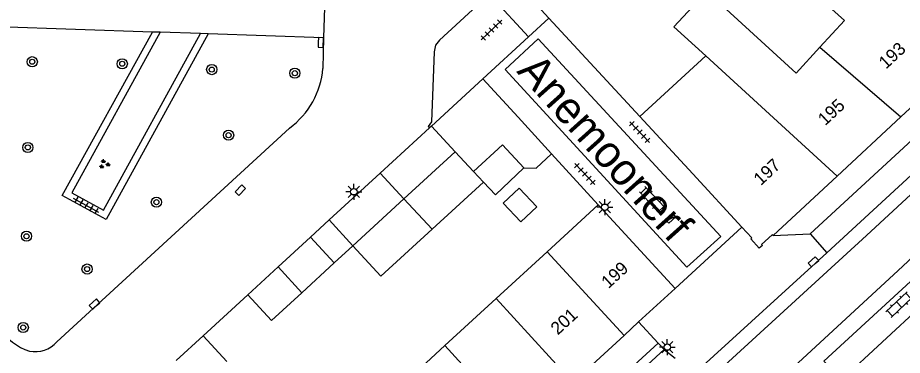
# Model space of a CAD drawing. Extents: x 132998 to 136004, y 396998 to 398512.
# Drawn here: x 134747.3 to 134816.7, y 397154.4 to 397180.9 of the extents above; entities that cross this region are included whole.
import ezdxf

# ---------------------------------------------------------------- set-up
doc = ezdxf.new("R2010")
doc.units = 0
for name, color, linetype in [('gg-afsc-erfafscheiding', 7, 'Continuous'), ('gg-afsc-muur', 7, 'Continuous'), ('gg-anno-huisnummerreeks BGT', 7, 'Continuous'), ('gg-anno-openbare ruimte label', 7, 'Continuous'), ('gg-bbg-bijgebouw', 7, 'Continuous'), ('gg-bbg-gedigitaliseerde bebouwing', 7, 'Continuous'), ('gg-bbg-gedigitaliseerde bijgebouw', 7, 'Continuous'), ('gg-bbg-hoofdgebouw', 7, 'Continuous'), ('gg-bbg-luifel en loopbrug', 7, 'Continuous'), ('gg-bbg-tussenscheiding', 7, 'Continuous'), ('gg-knt-verharding', 7, 'Continuous'), ('gg-knt-verharding nz', 7, 'Continuous'), ('gt-grn-weggrens', 7, 'Continuous'), ('gt-symb-boom', 7, 'Continuous'), ('gt-symb-groenvak', 7, 'Continuous'), ('gt-symb-klinker verharding', 7, 'Continuous'), ('gt-symb-kolk', 7, 'Continuous'), ('gt-symb-kolk center center', 7, 'Continuous'), ('gt-symb-lichtmast', 7, 'Continuous'), ('gt-symb-tegel verharding', 7, 'Continuous')]:
    doc.layers.add(name, color=color, linetype=linetype)

# ---------------------------------------------------------------- blocks, each defined once
blk = doc.blocks.new('gt0-KOLK')
at = {"layer": 'gt-symb-kolk'}
blk.add_lwpolyline([(0, 0), (0.375, 0), (0.375, 0.4), (-0.375, 0.4), (-0.375, 0), (0, 0)], dxfattribs=at)
blk = doc.blocks.new('gt0-KL1')
at = {"layer": 'gt-symb-klinker verharding'}
for p, q in [((-1.15, 0.3), (1.15, 0.3)), ((-1, -0.3), (-1, 0.3)), ((-0.5, 0.3), (-0.5, 0.45)), ((0, -0.3), (0, 0.3)), ((0.5, 0.3), (0.5, 0.45)), ((1, -0.3), (1, 0.3)), ((-1.15, -0.3), (1.15, -0.3)), ((-0.5, -0.45), (-0.5, -0.3)), ((0.5, -0.45), (0.5, -0.3))]:
    blk.add_line(p, q, dxfattribs=at)
blk = doc.blocks.new('gt0-TEG1')
at = {"layer": 'gt-symb-tegel verharding'}
for p, q in [((-1.125, 0), (1.125, 0)), ((-0.9, -0.25), (-0.9, 0.25)), ((-0.45, -0.25), (-0.45, 0.25)), ((0, -0.25), (0, 0.25)), ((0.45, -0.25), (0.45, 0.25)), ((0.9, -0.25), (0.9, 0.25))]:
    blk.add_line(p, q, dxfattribs=at)
blk = doc.blocks.new('gt0-LMAST')
at = {"layer": 'gt-symb-lichtmast'}
for p, q in [((-0.182, 0.173), (-0.447, 0.438)), ((-0.005, 0.246), (-0.005, 0.621)), ((0.172, 0.173), (0.437, 0.438)), ((-0.255, -0.004), (-0.63, -0.004)), ((-0.182, -0.181), (-0.447, -0.446)), ((-0.005, -0.254), (-0.005, -0.629)), ((0.437, -0.446), (0.172, -0.181)), ((0.245, -0.004), (0.62, -0.004))]:
    blk.add_line(p, q, dxfattribs=at)
blk.add_circle((-0.005, -0.004), 0.25, dxfattribs=at)
blk = doc.blocks.new('gt0-KOLKCC')
at = {"layer": 'gt-symb-kolk center center'}
blk.add_lwpolyline([(-0.375, 0.2), (0.375, 0.2), (0.375, -0.2), (-0.375, -0.2)], close=True, dxfattribs=at)
blk = doc.blocks.new('gt0-BOOM')
at = {"layer": 'gt-symb-boom'}
for radius in [0.4, 0.2]:
    blk.add_circle((0, 0), radius, dxfattribs=at)
blk = doc.blocks.new('gt0-GRVAK')
at = {"layer": 'gt-symb-groenvak'}
for p, q in [((-0.11, 0.189), (-0.228, 0.24)), ((-0.182, 0.153), (0.088, 0.153)), ((-0.091, 0.211), (-0.156, 0.322)), ((-0.047, 0.214), (-0.047, 0.393)), ((-0.004, 0.211), (0.061, 0.322)), ((0.015, 0.189), (0.133, 0.24)), ((0.262, -0.052), (0.197, 0.059)), ((0.305, -0.049), (0.305, 0.13)), ((0.349, -0.052), (0.414, 0.059)), ((-0.245, -0.228), (-0.363, -0.177)), ((-0.318, -0.264), (-0.047, -0.264)), ((-0.226, -0.206), (-0.291, -0.095)), ((-0.183, -0.203), (-0.183, -0.024)), ((-0.139, -0.206), (-0.074, -0.095)), ((-0.12, -0.228), (-0.002, -0.177)), ((0.243, -0.074), (0.125, -0.023)), ((0.17, -0.11), (0.441, -0.11)), ((0.368, -0.074), (0.486, -0.023))]:
    blk.add_line(p, q, dxfattribs=at)

msp = doc.modelspace()

# ---------------------------------------------------------------- linework, layer by layer
at = {"layer": 'gg-afsc-erfafscheiding'}
msp.add_line((134765.33, 397159.11), (134761.83, 397155.9), dxfattribs=at)
at = {"layer": 'gg-afsc-muur'}
msp.add_line((134792.82, 397166.19), (134789.151, 397170.197), dxfattribs=at)
at = {"layer": 'gg-bbg-bijgebouw'}
for p, q in [((134783.76, 397176.08), (134779.727, 397172.368)), ((134786.53, 397173.06), (134783.76, 397176.08)), ((134786.53, 397173.06), (134789.151, 397170.197)), ((134779.579, 397172.231), (134775.722, 397168.679)), ((134779.727, 397172.368), (134779.579, 397172.231)), ((134775.722, 397168.679), (134771.717, 397164.991)), ((134777.582, 397166.654), (134773.577, 397162.965)), ((134770.249, 397163.64), (134767.712, 397161.304)), ((134772.112, 397161.616), (134769.572, 397159.278)), ((134767.712, 397161.304), (134765.33, 397159.11)), ((134759.71, 397153.954), (134761.83, 397155.9)), ((134763.687, 397153.872), (134761.83, 397155.9))]:
    msp.add_line(p, q, dxfattribs=at)
msp.add_lwpolyline([(134769.572, 397159.278), (134767.193, 397157.087), (134765.33, 397159.11)], dxfattribs=at)
at = {"layer": 'gg-bbg-gedigitaliseerde bebouwing'}
for p, q in [((134812.126, 397180.652), (134807.662, 397184.732)), ((134810.2, 397178.549), (134812.126, 397180.652)), ((134796.092, 397173.111), (134801.248, 397177.868)), ((134788.809, 397162.503), (134792.82, 397166.19)), ((134784.801, 397158.82), (134788.809, 397162.503)), ((134780.792, 397155.136), (134784.801, 397158.82)), ((134776.784, 397151.452), (134780.792, 397155.136))]:
    msp.add_line(p, q, dxfattribs=at)
msp.add_lwpolyline([(134801.248, 397177.868), (134798.754, 397180.152), (134801.329, 397182.964), (134808.354, 397176.532), (134810.2, 397178.549)], dxfattribs=at)
at = {"layer": 'gg-bbg-gedigitaliseerde bijgebouw'}
for p, q in [((134781.604, 397170.34), (134777.582, 397166.654)), ((134783.042, 397168.787), (134781.604, 397170.34)), ((134773.577, 397162.965), (134771.717, 397164.991)), ((134772.112, 397161.616), (134770.249, 397163.64))]:
    msp.add_line(p, q, dxfattribs=at)
for points in [[(134783.042, 397168.787), (134785.305, 397170.884), (134786.982, 397169.073)], [(134786.982, 397169.073), (134787.948, 397169.062), (134789.151, 397170.197)]]:
    msp.add_lwpolyline(points, dxfattribs=at)
at = {"layer": 'gg-bbg-hoofdgebouw'}
for p, q in [((134821.099, 397177.324), (134816.559, 397173.098)), ((134800.247, 397168.607), (134796.092, 397173.111)), ((134816.559, 397173.098), (134811.551, 397168.435)), ((134800.247, 397168.607), (134804.089, 397164.422)), ((134811.551, 397168.435), (134806.53, 397163.76)), ((134792.82, 397166.19), (134798.85, 397159.61)), ((134798.85, 397159.61), (134795.988, 397156.982)), ((134795.988, 397156.982), (134794.842, 397155.931)), ((134794.842, 397155.931), (134790.832, 397152.249))]:
    msp.add_line(p, q, dxfattribs=at)
msp.add_lwpolyline([(134806.53, 397163.76), (134806.463, 397163.832), (134805.624, 397163.066), (134805.695, 397162.982), (134805.451, 397162.775), (134804.792, 397163.509), (134804.852, 397163.591), (134804.089, 397164.422)], dxfattribs=at)
at = {"layer": 'gg-bbg-luifel en loopbrug'}
for p, q in [((134783.81, 397167.958), (134783.042, 397168.787)), ((134783.81, 397167.958), (134779.797, 397164.28)), ((134777.582, 397166.654), (134779.797, 397164.28)), ((134771.717, 397164.991), (134770.249, 397163.64)), ((134773.577, 397162.965), (134772.112, 397161.616))]:
    msp.add_line(p, q, dxfattribs=at)
for points in [[(134783.81, 397167.958), (134784.747, 397166.965), (134786.982, 397169.073)], [(134785.363, 397166.313), (134786.611, 397167.49), (134788.001, 397166.016), (134786.753, 397164.839), (134785.363, 397166.313)], [(134779.797, 397164.28), (134775.764, 397160.583), (134773.577, 397162.965)]]:
    msp.add_lwpolyline(points, dxfattribs=at)
at = {"layer": 'gg-bbg-tussenscheiding'}
for p, q in [((134810.2, 397178.549), (134816.559, 397173.098)), ((134801.248, 397177.868), (134811.551, 397168.435)), ((134781.604, 397170.34), (134779.727, 397172.368)), ((134777.582, 397166.654), (134775.722, 397168.679)), ((134794.842, 397155.931), (134788.809, 397162.503)), ((134769.572, 397159.278), (134767.712, 397161.304)), ((134790.832, 397152.249), (134784.801, 397158.82)), ((134786.822, 397148.567), (134780.792, 397155.136))]:
    msp.add_line(p, q, dxfattribs=at)
at = {"layer": 'gg-knt-verharding'}
for p, q in [((134771.754, 397192.569), (134771.269, 397179.3)), ((134788.949, 397180.848), (134785.244, 397184.851)), ((134787.351, 397179.38), (134788.949, 397180.848)), ((134796.092, 397173.111), (134788.949, 397180.848)), ((134757.847, 397179.747), (134745.753, 397180.15)), ((134758.449, 397179.727), (134757.847, 397179.747)), ((134761.614, 397179.622), (134758.449, 397179.727)), ((134762.235, 397179.601), (134761.614, 397179.622)), ((134771.269, 397179.3), (134762.235, 397179.601)), ((134771.269, 397179.3), (134771.222, 397176.896)), ((134783.76, 397176.08), (134787.351, 397179.38)), ((134768.608, 397172.212), (134750.356, 397155.413)), ((134798.85, 397159.61), (134804.089, 397164.422)), ((134809.449, 397163.908), (134810.746, 397162.412)), ((134810.521, 397153.903), (134820.101, 397162.737)), ((134797.517, 397155.325), (134797.983, 397154.82)), ((134797.983, 397154.82), (134793.269, 397150.485))]:
    msp.add_line(p, q, dxfattribs=at)
for points in [[(134835.053, 397185.01), (134833.79, 397186.384), (134809.449, 397163.908)], [(134810.746, 397162.412), (134829.258, 397179.483), (134835.053, 397185.01)], [(134784.26, 397182.72), (134780.37, 397179.12), (134780.06, 397178.71), (134779.95, 397178.2), (134779.74, 397172.71), (134779.48, 397172.32), (134779.579, 397172.231)], [(134762.235, 397179.601), (134754.225, 397165.018), (134750.783, 397166.903), (134757.847, 397179.747)], [(134758.449, 397179.727), (134751.534, 397167.119), (134754.016, 397165.762), (134761.614, 397179.622)], [(134785.519, 397176.813), (134788.109, 397179.204), (134802.44, 397163.684), (134799.774, 397161.294), (134785.519, 397176.813)], [(134800.195, 397152.711), (134801.006, 397153.507), (134810.746, 397162.412)], [(134810.521, 397153.903), (134811.923, 397152.462), (134821.401, 397161.264)], [(134793.269, 397150.485), (134792.805, 397150.996), (134797.517, 397155.325)]]:
    msp.add_lwpolyline(points, dxfattribs=at)
for centre, radius, start, end in [((134764.755, 397177.434), 6.49, 306.42415, 355.24669), ((134749.668, 397159.05), 4.598, 177.58851, 251.41999), ((134748.644, 397156.947), 2.299, 258.94294, 318.1344)]:
    msp.add_arc(centre, radius, start, end, dxfattribs=at)
at = {"layer": 'gg-knt-verharding nz'}
for points in [[(134794.7, 397146.199), (134813.85, 397163.775), (134819.775, 397169.25), (134828.626, 397177.351), (134837.475, 397185.525), (134844.825, 397192.275), (134856.601, 397203.151)], [(134797.183, 397143.31), (134801.202, 397146.926), (134807.839, 397153.163), (134816.316, 397161.004), (134822.234, 397166.526), (134831.087, 397174.578)]]:
    msp.add_lwpolyline(points, dxfattribs=at)
at = {"layer": 'gt-grn-weggrens'}
for p, q in [((134784.26, 397182.72), (134787.351, 397179.38)), ((134806.53, 397163.76), (134809.449, 397163.908)), ((134797.517, 397155.325), (134795.988, 397156.982)), ((134797.983, 397154.82), (134798.854, 397154.146))]:
    msp.add_line(p, q, dxfattribs=at)

# ---------------------------------------------------------------- block references
at = {"layer": 'gt-symb-boom'}
for p in [(134748.428, 397177.416), (134755.483, 397177.257), (134762.505, 397176.801), (134763.828, 397171.647), (134748.082, 397170.687), (134758.162, 397166.391), (134747.975, 397163.715), (134752.727, 397161.137), (134747.719, 397156.551)]:
    msp.add_blockref('gt0-BOOM', p, dxfattribs=at)
at = {"layer": 'gt-symb-boom', "rotation": 42.4857946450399}
msp.add_blockref('gt0-BOOM', (134769.024, 397176.516), dxfattribs=at)
at = {"layer": 'gt-symb-groenvak'}
msp.add_blockref('gt0-GRVAK', (134754.069, 397169.369), dxfattribs=at)
at = {"layer": 'gt-symb-klinker verharding'}
for p, rotation in [((134797.054, 397166.574), -46.6620438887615), ((134816.414, 397158.348), 43.54158234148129)]:
    msp.add_blockref('gt0-KL1', p, dxfattribs=dict(at, rotation=rotation))
at = {"layer": 'gt-symb-kolk'}
for p, rotation in [((134770.86, 397178.935), -92.235636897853), ((134798.617, 397164.987), 42.77092864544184), ((134809.832, 397161.562), 42.36616983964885), ((134753.448, 397158.241), 42.689957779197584)]:
    msp.add_blockref('gt0-KOLK', p, dxfattribs=dict(at, rotation=rotation))
at = {"layer": 'gt-symb-kolk center center', "rotation": -133.1367208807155}
msp.add_blockref('gt0-KOLKCC', (134764.743, 397167.329), dxfattribs=at)
at = {"layer": 'gt-symb-lichtmast'}
for p in [(134773.652, 397167.209), (134793.338, 397165.996), (134798.239, 397155.011)]:
    msp.add_blockref('gt0-LMAST', p, dxfattribs=at)
at = {"layer": 'gt-symb-tegel verharding'}
for p, rotation in [((134784.444, 397179.908), 44.14973636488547), ((134796.071, 397171.889), -46.62038199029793), ((134791.767, 397168.599), -46.62038198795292), ((134752.655, 397166.126), 150.79515966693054)]:
    msp.add_blockref('gt0-TEG1', p, dxfattribs=dict(at, rotation=rotation))

# ---------------------------------------------------------------- texts
at = {"layer": 'gg-anno-huisnummerreeks BGT'}
for s, rotation, p in [('193', 42.9, (134815.388, 397176.792)), ('195', 42.9, (134810.614, 397172.347)), ('197', 42.9, (134805.569, 397167.649)), ('199', 42.5, (134793.619, 397159.561)), ('201', 42.5, (134789.647, 397155.915))]:
    msp.add_text(s, height=1, rotation=rotation, dxfattribs=at).set_placement(p)
at = {"layer": 'gg-anno-openbare ruimte label'}
msp.add_text('Anemoonerf', height=2.5, rotation=311.9, dxfattribs=at).set_placement((134786.365, 397176.627))

doc.saveas('drawing.dxf')
